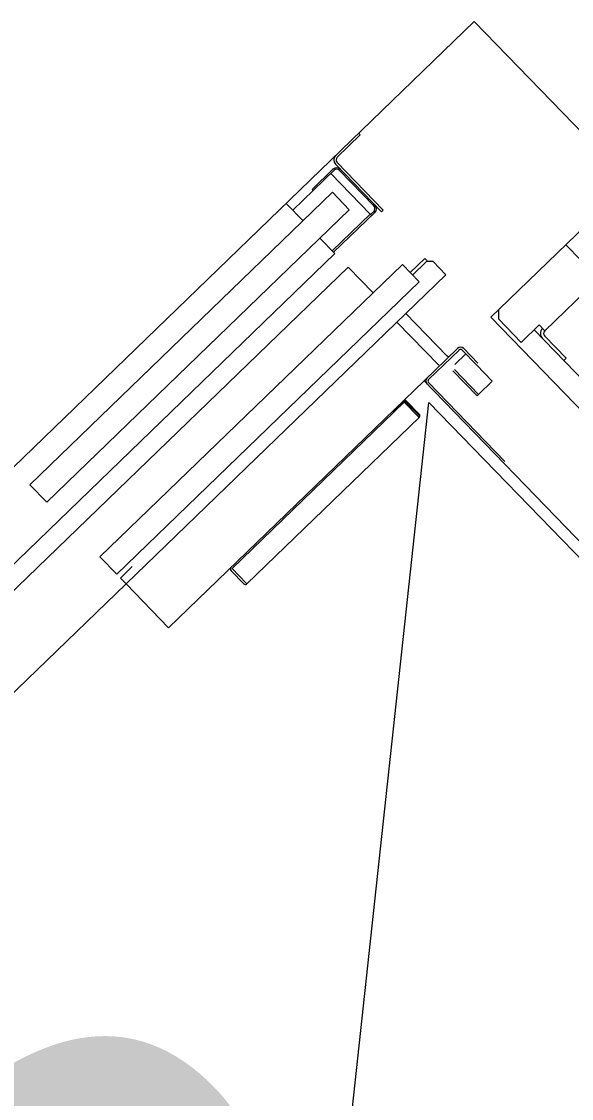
# Model space of a CAD drawing. Extents: x 468143 to 491361, y 1438528 to 1468730.
# Drawn here: x 490344.977 to 490347.345, y 1467633.982 to 1467638.624 of the extents above; entities that cross this region are included whole.
import ezdxf

# ---------------------------------------------------------------- set-up
doc = ezdxf.new("R2010")
doc.units = 0
doc.layers.add('Xreference_dp', color=7, linetype='Continuous')

msp = doc.modelspace()

# ---------------------------------------------------------------- linework, layer by layer
at = {"layer": 'Xreference_dp'}
for p, q in [((490344.9404, 1467636.7025), (490346.9261, 1467638.6242)), ((490344.9404, 1467636.7025), (490346.9261, 1467638.6242)), ((490346.9261, 1467638.6242), (490348.6429, 1467636.8503)), ((490346.9261, 1467638.6242), (490348.6429, 1467636.8503)), ((490346.4351, 1467638.1353), (490346.3361, 1467638.0395)), ((490346.4351, 1467638.1353), (490346.3361, 1467638.0395)), ((490346.4351, 1467638.1353), (490346.4282, 1467638.1424)), ((490346.4351, 1467638.1353), (490346.4282, 1467638.1424)), ((490346.2282, 1467637.9009), (490346.3178, 1467637.9876)), ((490346.2282, 1467637.9009), (490346.3178, 1467637.9876)), ((490346.5271, 1467637.8043), (490346.3286, 1467638.0094)), ((490346.5271, 1467637.8043), (490346.3286, 1467638.0094)), ((490346.3357, 1467638.0163), (490346.5342, 1467637.8112)), ((490346.3357, 1467638.0163), (490346.5342, 1467637.8112)), ((490346.1448, 1467637.811), (490346.3224, 1467637.9829)), ((490346.1448, 1467637.811), (490346.3224, 1467637.9829)), ((490346.4782, 1467637.7935), (490346.3082, 1467637.9692)), ((490346.4782, 1467637.7935), (490346.3082, 1467637.9692)), ((490346.4939, 1467637.8292), (490346.3456, 1467637.9825)), ((490346.4939, 1467637.8292), (490346.3456, 1467637.9825)), ((490346.2282, 1467637.9009), (490346.2328, 1467637.8962)), ((490346.2282, 1467637.9009), (490346.2328, 1467637.8962)), ((490346.3152, 1467637.8881), (490345.0129, 1467636.6276)), ((490346.3152, 1467637.8881), (490345.0129, 1467636.6276)), ((490346.3877, 1467637.8132), (490346.3152, 1467637.8881)), ((490346.3877, 1467637.8132), (490346.3152, 1467637.8881)), ((490347.551, 1467637.8847), (490347.0347, 1467637.3851)), ((490347.551, 1467637.8847), (490347.0347, 1467637.3851)), ((490345.0853, 1467636.5528), (490346.3877, 1467637.8132)), ((490345.0853, 1467636.5528), (490346.3877, 1467637.8132)), ((490346.1888, 1467637.7657), (490346.1163, 1467637.8405)), ((490346.1888, 1467637.7657), (490346.1163, 1467637.8405)), ((490346.498, 1467637.8013), (490346.3205, 1467637.6295)), ((490346.498, 1467637.8013), (490346.3205, 1467637.6295)), ((490346.4935, 1467637.806), (490346.4793, 1467637.7924)), ((490346.4935, 1467637.806), (490346.4793, 1467637.7924)), ((490346.4946, 1467637.8379), (490346.4899, 1467637.8333)), ((490346.4946, 1467637.8379), (490346.4899, 1467637.8333)), ((490346.4935, 1467637.806), (490346.498, 1467637.8013)), ((490346.4935, 1467637.806), (490346.498, 1467637.8013)), ((490346.4939, 1467637.8292), (490346.4986, 1467637.8338)), ((490346.4939, 1467637.8292), (490346.4986, 1467637.8338)), ((490346.5342, 1467637.8112), (490346.5271, 1467637.8043)), ((490346.5342, 1467637.8112), (490346.5271, 1467637.8043)), ((490346.3148, 1467637.6354), (490346.4782, 1467637.7935)), ((490346.3148, 1467637.6354), (490346.4782, 1467637.7935)), ((490346.4839, 1467637.7876), (490346.4782, 1467637.7935)), ((490346.4839, 1467637.7876), (490346.4782, 1467637.7935)), ((490347.716, 1467637.7614), (490347.2301, 1467637.2912)), ((490347.716, 1467637.7614), (490347.2301, 1467637.2912)), ((490346.3255, 1467637.6244), (490346.2612, 1467637.6908)), ((490346.3255, 1467637.6244), (490346.2612, 1467637.6908)), ((490347.4622, 1467637.5158), (490347.3207, 1467637.6619)), ((490347.4622, 1467637.5158), (490347.3207, 1467637.6619)), ((490346.3255, 1467637.6244), (490341.5344, 1467632.9876)), ((490346.3255, 1467637.6244), (490341.5344, 1467632.9876)), ((490346.6167, 1467637.5766), (490345.3143, 1467636.3161)), ((490346.6167, 1467637.5766), (490345.3143, 1467636.3161)), ((490346.6891, 1467637.5017), (490346.6167, 1467637.5766)), ((490346.6891, 1467637.5017), (490346.6167, 1467637.5766)), ((490346.6504, 1467637.5418), (490346.7132, 1467637.6026)), ((490346.6504, 1467637.5418), (490346.7132, 1467637.6026)), ((490346.6605, 1467637.5313), (490346.721, 1467637.5898)), ((490346.6605, 1467637.5313), (490346.721, 1467637.5898)), ((490346.7132, 1467637.6026), (490346.7256, 1467637.5897)), ((490346.7132, 1467637.6026), (490346.7256, 1467637.5897)), ((490346.7488, 1467637.5894), (490346.721, 1467637.5898)), ((490346.7488, 1467637.5894), (490346.721, 1467637.5898)), ((490346.8036, 1467637.5328), (490346.7488, 1467637.5894)), ((490346.8036, 1467637.5328), (490346.7488, 1467637.5894)), ((490341.5914, 1467632.9287), (490346.3825, 1467637.5655)), ((490341.5914, 1467632.9287), (490346.3825, 1467637.5655)), ((490346.8036, 1467637.5328), (490345.4266, 1467636.2001)), ((490346.8036, 1467637.5328), (490345.4266, 1467636.2001)), ((490346.4902, 1467637.4542), (490346.3825, 1467637.5655)), ((490346.4902, 1467637.4542), (490346.3825, 1467637.5655)), ((490345.3868, 1467636.2413), (490346.6891, 1467637.5017)), ((490345.3868, 1467636.2413), (490346.6891, 1467637.5017)), ((490346.9978, 1467637.3494), (490347.0347, 1467637.3851)), ((490346.9978, 1467637.3494), (490347.0347, 1467637.3851)), ((490347.0313, 1467637.3818), (490347.0306, 1467637.3421)), ((490347.0313, 1467637.3818), (490347.0306, 1467637.3421)), ((490346.8084, 1467637.1832), (490346.6314, 1467637.3661)), ((490346.8084, 1467637.1832), (490346.6314, 1467637.3661)), ((490346.9978, 1467637.3494), (490350.1601, 1467634.082)), ((490346.9978, 1467637.3494), (490350.1601, 1467634.082)), ((490347.0306, 1467637.3421), (490347.1281, 1467637.2413)), ((490347.0306, 1467637.3421), (490347.1281, 1467637.2413)), ((490346.7737, 1467637.1423), (490346.593, 1467637.329)), ((490346.7737, 1467637.1423), (490346.593, 1467637.329)), ((490347.1281, 1467637.2413), (490347.2057, 1467637.3164)), ((490347.1281, 1467637.2413), (490347.2057, 1467637.3164)), ((490350.1088, 1467634.2731), (490347.1839, 1467637.2952)), ((490350.1088, 1467634.2731), (490347.1839, 1467637.2952)), ((490347.2301, 1467637.2912), (490347.2057, 1467637.3164)), ((490347.2301, 1467637.2912), (490347.2057, 1467637.3164)), ((490347.2297, 1467637.268), (490347.3214, 1467637.1733)), ((490347.2297, 1467637.268), (490347.3214, 1467637.1733)), ((490346.7098, 1467637.0749), (490346.8542, 1467637.2147)), ((490346.7098, 1467637.0749), (490346.8542, 1467637.2147)), ((490346.8605, 1467637.2082), (490346.7296, 1467637.0816)), ((490346.8605, 1467637.2082), (490346.7296, 1467637.0816)), ((490346.9354, 1467637.1449), (490346.8744, 1467637.208)), ((490346.9354, 1467637.1449), (490346.8744, 1467637.208)), ((490346.8809, 1467637.2142), (490346.9419, 1467637.1512)), ((490346.8809, 1467637.2142), (490346.9419, 1467637.1512)), ((490346.8147, 1467637.1767), (490346.8084, 1467637.1832)), ((490346.8147, 1467637.1767), (490346.8084, 1467637.1832)), ((490346.8421, 1467637.1459), (490346.8897, 1467637.192)), ((490346.8421, 1467637.1459), (490346.8897, 1467637.192)), ((490347.3113, 1467637.1635), (490347.3214, 1467637.1733)), ((490347.3113, 1467637.1635), (490347.3214, 1467637.1733)), ((490346.9385, 1467637.0109), (490346.8345, 1467637.1183)), ((490346.9385, 1467637.0109), (490346.8345, 1467637.1183)), ((490346.9449, 1467637.0171), (490346.8417, 1467637.1238)), ((490346.9449, 1467637.0171), (490346.8417, 1467637.1238)), ((490347.0039, 1467637.0742), (490346.9354, 1467637.1449)), ((490347.0039, 1467637.0742), (490346.9354, 1467637.1449)), ((490346.7098, 1467637.0749), (490345.6101, 1467636.0106)), ((490346.7098, 1467637.0749), (490345.6101, 1467636.0106)), ((490346.7098, 1467637.0749), (490347.757, 1467635.9929)), ((490346.7098, 1467637.0749), (490350.5331, 1467633.1245)), ((490346.7098, 1467637.0749), (490347.757, 1467635.9929)), ((490346.7098, 1467637.0749), (490350.5331, 1467633.1245)), ((490346.7294, 1467637.0677), (490347.058, 1467636.7282)), ((490346.7294, 1467637.0677), (490347.058, 1467636.7282)), ((490346.9449, 1467637.0171), (490347.0039, 1467637.0742)), ((490346.9449, 1467637.0171), (490347.0039, 1467637.0742)), ((490346.9449, 1467637.0171), (490346.9385, 1467637.0109)), ((490346.9449, 1467637.0171), (490346.9385, 1467637.0109)), ((490345.8258, 1467628.6242), (490346.7307, 1467636.9826)), ((490345.8258, 1467628.6242), (490346.7307, 1467636.9826)), ((490346.625, 1467636.9837), (490345.8836, 1467636.2662)), ((490346.625, 1467636.9837), (490345.8836, 1467636.2662)), ((490346.5791, 1467636.9415), (490346.6239, 1467636.9848)), ((490346.5791, 1467636.9415), (490346.6239, 1467636.9848)), ((490346.625, 1467636.9837), (490346.6853, 1467636.9214)), ((490346.625, 1467636.9837), (490346.6853, 1467636.9214)), ((490346.6308, 1467636.9847), (490346.6855, 1467636.9282)), ((490346.6308, 1467636.9847), (490346.6855, 1467636.9282)), ((490346.6344, 1467636.9882), (490346.6891, 1467636.9317)), ((490346.6344, 1467636.9882), (490346.6891, 1467636.9317)), ((490346.7307, 1467636.9826), (490350.47, 1467633.119)), ((490346.7307, 1467636.9826), (490350.47, 1467633.119)), ((490345.9475, 1467636.2002), (490346.6889, 1467636.9177)), ((490345.9475, 1467636.2002), (490346.6889, 1467636.9177)), ((490346.5757, 1467636.9451), (490346.5791, 1467636.9415)), ((490346.5757, 1467636.9451), (490346.5791, 1467636.9415)), ((490346.6889, 1467636.9177), (490346.6854, 1467636.9213)), ((490346.6889, 1467636.9177), (490346.6854, 1467636.9213)), ((490345.0129, 1467636.6276), (490345.0853, 1467636.5528)), ((490345.0129, 1467636.6276), (490345.0853, 1467636.5528)), ((490345.3143, 1467636.3161), (490345.3868, 1467636.2413)), ((490345.3143, 1467636.3161), (490345.3868, 1467636.2413)), ((490345.4022, 1467636.2253), (490345.4529, 1467636.2744)), ((490345.4022, 1467636.2253), (490345.4529, 1467636.2744)), ((490345.4266, 1467636.2001), (490345.4022, 1467636.2253)), ((490345.4266, 1467636.2001), (490345.4022, 1467636.2253)), ((490345.9335, 1467636.2005), (490345.8789, 1467636.2569)), ((490345.9335, 1467636.2005), (490345.8789, 1467636.2569)), ((490345.8836, 1467636.2662), (490345.9441, 1467636.2038)), ((490345.8836, 1467636.2662), (490345.9441, 1467636.2038)), ((490345.4266, 1467636.2001), (490342.9112, 1467633.7657)), ((490345.4266, 1467636.2001), (490342.9112, 1467633.7657)), ((490345.4266, 1467636.2001), (490345.6101, 1467636.0106)), ((490345.4266, 1467636.2001), (490345.6101, 1467636.0106)), ((490345.9475, 1467636.2002), (490345.9441, 1467636.2038)), ((490345.9475, 1467636.2002), (490345.9441, 1467636.2038))]:
    msp.add_line(p, q, dxfattribs=at)
for centre, radius, start, end in [((490346.3475, 1467638.0277), 0.0262, 134.063, 224.063), ((490346.3475, 1467638.0277), 0.0262, 134.063, 224.063), ((490346.3475, 1467638.0277), 0.0164, 134.063, 224.063), ((490346.3475, 1467638.0277), 0.0164, 134.063, 224.063), ((490346.3338, 1467637.9711), 0.023, 44.063, 134.063), ((490346.3338, 1467637.9711), 0.023, 44.063, 134.063), ((490346.3338, 1467637.9711), 0.0164, 44.063, 134.063), ((490346.3338, 1467637.9711), 0.0164, 44.063, 134.063), ((490346.4821, 1467637.8178), 0.0164, 314.063, 44.063), ((490346.4821, 1467637.8178), 0.0164, 314.063, 44.063), ((490346.4821, 1467637.8178), 0.023, 314.063, 44.063), ((490346.4821, 1467637.8178), 0.023, 314.063, 44.063), ((490347.2415, 1467637.2794), 0.0304, 134.063, 224.063), ((490347.2415, 1467637.2794), 0.0304, 134.063, 224.063), ((490347.2415, 1467637.2794), 0.0164, 134.063, 224.063), ((490347.2415, 1467637.2794), 0.0164, 134.063, 224.063), ((490346.8673, 1467637.2011), 0.0189, 44.063, 134.063), ((490346.8673, 1467637.2011), 0.0189, 44.063, 134.063), ((490346.8673, 1467637.2011), 0.00984, 44.063, 134.063), ((490346.8673, 1467637.2011), 0.00984, 44.063, 134.063), ((490346.7365, 1467637.0745), 0.0189, 134.063, 224.063), ((490346.7365, 1467637.0745), 0.0189, 134.063, 224.063), ((490346.7365, 1467637.0745), 0.00984, 134.063, 224.063), ((490346.7365, 1467637.0745), 0.00984, 134.063, 224.063), ((490346.6273, 1467636.9813), 0.0099, 44.063, 134.063), ((490346.6273, 1467636.9813), 0.0099, 44.063, 134.063), ((490346.6273, 1467636.9813), 0.00492, 44.063, 134.063), ((490346.6273, 1467636.9813), 0.00492, 44.063, 134.063), ((490346.682, 1467636.9248), 0.00492, 314.063, 44.063), ((490346.682, 1467636.9248), 0.00492, 314.063, 44.063), ((490346.682, 1467636.9248), 0.0099, 314.063, 44.063), ((490346.682, 1467636.9248), 0.0099, 314.063, 44.063), ((490345.886, 1467636.2638), 0.0099, 134.063, 224.063), ((490345.886, 1467636.2638), 0.0099, 134.063, 224.063), ((490345.9406, 1467636.2073), 0.0099, 224.063, 314.063), ((490345.9406, 1467636.2073), 0.0099, 224.063, 314.063)]:
    msp.add_arc(centre, radius, start, end, dxfattribs=at)

# ---------------------------------------------------------------- texts
msp.add_text('gov', height=2.8, rotation=314.063, dxfattribs=at).set_placement((490343.6135, 1467633.1557))
msp.add_text('gov', height=2.8, rotation=314.063, dxfattribs=at).set_placement((490343.6135, 1467633.1557))

doc.saveas('drawing.dxf')
